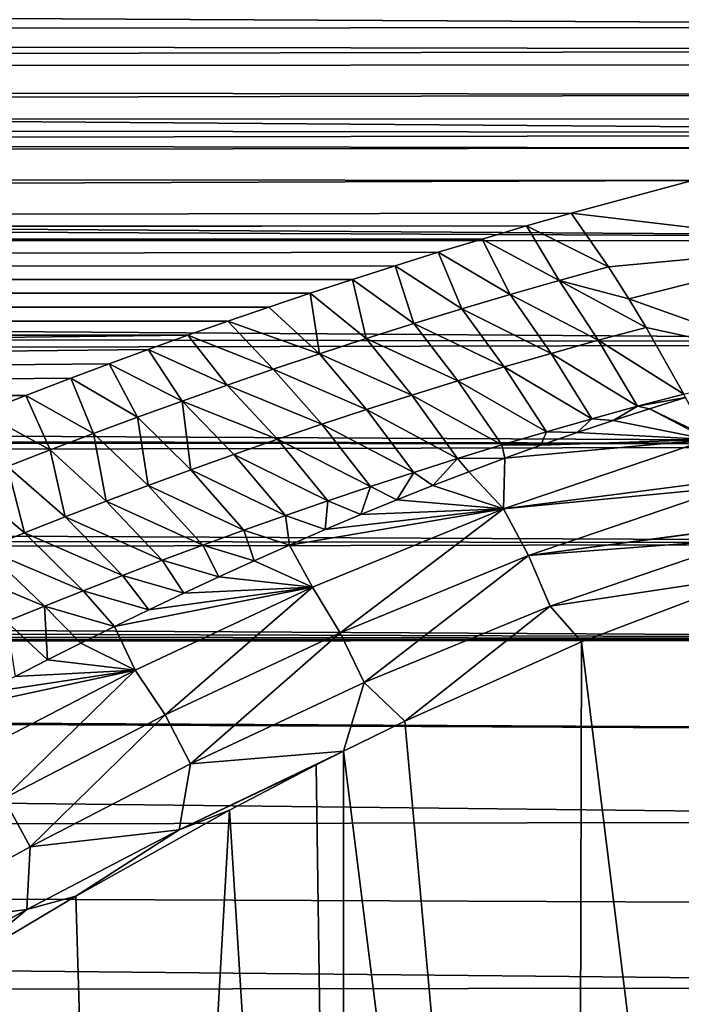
# Model space of a CAD drawing. Header units: millimetres. Extents: x -139 to 106, y -8 to 139.
# Tile 415 of 459: x 67.97 to 71.48, y 56.06 to 61.28. Entities that reach past the tile are written whole.
import ezdxf

# ---------------------------------------------------------------- set-up
doc = ezdxf.new("R2010")
doc.units = ezdxf.units.MM
doc.header["$LTSCALE"] = 53.842063
for name, color, linetype in [('12', 7, 'CONTINUOUS'), ('14', 7, 'CONTINUOUS'), ('15', 7, 'CONTINUOUS'), ('27', 7, 'CONTINUOUS'), ('4', 7, 'CONTINUOUS'), ('78', 7, 'CONTINUOUS')]:
    doc.layers.add(name, color=color, linetype=linetype)

msp = doc.modelspace()

# ---------------------------------------------------------------- linework, layer by layer
at = {"layer": '12', "color": 8, "linetype": 'CONTINUOUS'}
for points in [[(70.8963, 60.2573, 12.255), (72.3271, 60.0874, 12.1276), (71.5394, 60.4307, 12.4756), (70.8963, 60.2573, 12.255)], [(71.0938, 59.9719, 11.9201), (72.3271, 60.0874, 12.1276), (70.8963, 60.2573, 12.255), (71.0938, 59.9719, 11.9201)], [(71.2012, 59.8032, 11.7486), (72.3271, 60.0874, 12.1276), (71.0938, 59.9719, 11.9201), (71.2012, 59.8032, 11.7486)], [(72.3271, 60.0874, 12.1276), (71.2012, 59.8032, 11.7486), (72.1524, 59.4636, 11.5569), (72.3271, 60.0874, 12.1276)], [(71.2012, 59.8032, 11.7486), (71.2936, 59.6504, 11.6071), (72.1524, 59.4636, 11.5569), (71.2012, 59.8032, 11.7486)], [(71.2936, 59.6504, 11.6071), (71.4923, 59.2968, 11.3217), (72.1524, 59.4636, 11.5569), (71.2936, 59.6504, 11.6071)]]:
    msp.add_3dface(points, dxfattribs=at)
at = {"layer": '14', "color": 8, "linetype": 'CONTINUOUS'}
for points in [[(71.6147, 59.073, 11.1898), (71.5018, 59.279, 11.3087), (71.3104, 59.2197, 11.2274), (71.6147, 59.073, 11.1898)], [(71.1188, 59.1577, 11.1424), (71.6223, 59.0576, 11.1829), (71.3104, 59.2197, 11.2274), (71.1188, 59.1577, 11.1424)], [(71.6223, 59.0576, 11.1829), (71.6147, 59.073, 11.1898), (71.3104, 59.2197, 11.2274), (71.6223, 59.0576, 11.1829)], [(70.9271, 59.0934, 11.0535), (71.6223, 59.0576, 11.1829), (71.1188, 59.1577, 11.1424), (70.9271, 59.0934, 11.0535)], [(71.7198, 58.8403, 11.1091), (71.6223, 59.0576, 11.1829), (70.5375, 58.6888, 10.6702), (71.7198, 58.8403, 11.1091)], [(70.5375, 58.6888, 10.6702), (71.6223, 59.0576, 11.1829), (70.5441, 58.9575, 10.8637), (70.5375, 58.6888, 10.6702)], [(70.5441, 58.9575, 10.8637), (71.6223, 59.0576, 11.1829), (70.7355, 59.0266, 10.9606), (70.5441, 58.9575, 10.8637)], [(70.7355, 59.0266, 10.9606), (71.6223, 59.0576, 11.1829), (70.9271, 59.0934, 11.0535), (70.7355, 59.0266, 10.9606)], [(70.3529, 58.8861, 10.7627), (70.5375, 58.6888, 10.6702), (70.5441, 58.9575, 10.8637), (70.3529, 58.8861, 10.7627)], [(70.162, 58.8124, 10.6575), (70.5375, 58.6888, 10.6702), (70.3529, 58.8861, 10.7627), (70.162, 58.8124, 10.6575)], [(71.7346, 58.8036, 11.1006), (71.7198, 58.8403, 11.1091), (70.5375, 58.6888, 10.6702), (71.7346, 58.8036, 11.1006)], [(69.9715, 58.7367, 10.5481), (70.5375, 58.6888, 10.6702), (70.162, 58.8124, 10.6575), (69.9715, 58.7367, 10.5481)], [(71.7346, 58.8036, 11.1006), (70.5375, 58.6888, 10.6702), (70.6697, 58.4416, 10.5971), (71.7346, 58.8036, 11.1006)], [(71.8109, 58.5943, 11.0717), (71.7346, 58.8036, 11.1006), (70.6697, 58.4416, 10.5971), (71.8109, 58.5943, 11.0717)], [(69.7814, 58.6588, 10.4345), (70.5375, 58.6888, 10.6702), (69.9715, 58.7367, 10.5481), (69.7814, 58.6588, 10.4345)], [(69.5244, 58.2737, 10.0647), (70.5375, 58.6888, 10.6702), (69.4031, 58.4973, 10.1941), (69.5244, 58.2737, 10.0647)], [(69.4031, 58.4973, 10.1941), (70.5375, 58.6888, 10.6702), (69.592, 58.579, 10.3164), (69.4031, 58.4973, 10.1941)], [(70.5375, 58.6888, 10.6702), (69.5244, 58.2737, 10.0647), (69.6719, 58.0323, 10.0017), (70.5375, 58.6888, 10.6702)], [(69.592, 58.579, 10.3164), (70.5375, 58.6888, 10.6702), (69.7814, 58.6588, 10.4345), (69.592, 58.579, 10.3164)], [(70.5375, 58.6888, 10.6702), (69.6719, 58.0323, 10.0017), (70.6697, 58.4416, 10.5971), (70.5375, 58.6888, 10.6702)], [(71.8118, 58.5917, 11.0715), (71.8109, 58.5943, 11.0717), (70.6697, 58.4416, 10.5971), (71.8118, 58.5917, 11.0715)], [(71.8318, 58.5298, 11.0691), (71.8118, 58.5917, 11.0715), (70.6697, 58.4416, 10.5971), (71.8318, 58.5298, 11.0691)], [(70.7839, 58.1732, 10.5733), (71.8318, 58.5298, 11.0691), (70.6697, 58.4416, 10.5971), (70.7839, 58.1732, 10.5733)], [(71.8866, 58.34, 11.0777), (71.8318, 58.5298, 11.0691), (70.7839, 58.1732, 10.5733), (71.8866, 58.34, 11.0777)], [(69.2149, 58.4137, 10.0671), (69.5244, 58.2737, 10.0647), (69.4031, 58.4973, 10.1941), (69.2149, 58.4137, 10.0671)], [(69.6719, 58.0323, 10.0017), (69.7981, 57.7688, 9.9863), (70.6697, 58.4416, 10.5971), (69.6719, 58.0323, 10.0017)], [(69.7981, 57.7688, 9.9863), (70.7839, 58.1732, 10.5733), (70.6697, 58.4416, 10.5971), (69.7981, 57.7688, 9.9863)], [(69.0276, 58.3284, 9.9357), (69.5244, 58.2737, 10.0647), (69.2149, 58.4137, 10.0671), (69.0276, 58.3284, 9.9357)], [(68.842, 58.242, 9.8003), (69.5244, 58.2737, 10.0647), (69.0276, 58.3284, 9.9357), (68.842, 58.242, 9.8003)], [(70.951, 57.984, 10.6399), (71.8866, 58.34, 11.0777), (70.7839, 58.1732, 10.5733), (70.951, 57.984, 10.6399)], [(68.5856, 57.8331, 9.3736), (69.5244, 58.2737, 10.0647), (68.4759, 58.0657, 9.5172), (68.5856, 57.8331, 9.3736)], [(68.4759, 58.0657, 9.5172), (69.5244, 58.2737, 10.0647), (68.6578, 58.1542, 9.6606), (68.4759, 58.0657, 9.5172)], [(69.5244, 58.2737, 10.0647), (68.5856, 57.8331, 9.3736), (68.7443, 57.5964, 9.3209), (69.5244, 58.2737, 10.0647)], [(68.6578, 58.1542, 9.6606), (69.5244, 58.2737, 10.0647), (68.842, 58.242, 9.8003), (68.6578, 58.1542, 9.6606)], [(69.5244, 58.2737, 10.0647), (68.7443, 57.5964, 9.3209), (69.6719, 58.0323, 10.0017), (69.5244, 58.2737, 10.0647)], [(69.7981, 57.7688, 9.9863), (70.0134, 57.5642, 10.0958), (70.7839, 58.1732, 10.5733), (69.7981, 57.7688, 9.9863)], [(70.0134, 57.5642, 10.0958), (70.951, 57.984, 10.6399), (70.7839, 58.1732, 10.5733), (70.0134, 57.5642, 10.0958)], [(68.2969, 57.977, 9.3706), (68.5856, 57.8331, 9.3736), (68.4759, 58.0657, 9.5172), (68.2969, 57.977, 9.3706)], [(68.7443, 57.5964, 9.3209), (68.8786, 57.3366, 9.3138), (69.6719, 58.0323, 10.0017), (68.7443, 57.5964, 9.3209)], [(68.8786, 57.3366, 9.3138), (69.7981, 57.7688, 9.9863), (69.6719, 58.0323, 10.0017), (68.8786, 57.3366, 9.3138)], [(68.1205, 57.888, 9.2206), (68.5856, 57.8331, 9.3736), (68.2969, 57.977, 9.3706), (68.1205, 57.888, 9.2206)], [(67.9478, 57.7994, 9.0681), (68.5856, 57.8331, 9.3736), (68.1205, 57.888, 9.2206), (67.9478, 57.7994, 9.0681)], [(67.7223, 57.3873, 8.6027), (68.5856, 57.8331, 9.3736), (67.6135, 57.624, 8.7564), (67.7223, 57.3873, 8.6027)], [(67.6135, 57.624, 8.7564), (68.5856, 57.8331, 9.3736), (67.7787, 57.7113, 8.9133), (67.6135, 57.624, 8.7564)], [(68.5856, 57.8331, 9.3736), (67.7223, 57.3873, 8.6027), (67.8889, 57.1541, 8.5597), (68.5856, 57.8331, 9.3736)], [(67.7787, 57.7113, 8.9133), (68.5856, 57.8331, 9.3736), (67.9478, 57.7994, 9.0681), (67.7787, 57.7113, 8.9133)], [(68.5856, 57.8331, 9.3736), (67.8889, 57.1541, 8.5597), (68.7443, 57.5964, 9.3209), (68.5856, 57.8331, 9.3736)], [(68.8786, 57.3366, 9.3138), (69.6884, 57.405, 9.8794), (69.7981, 57.7688, 9.9863), (68.8786, 57.3366, 9.3138)], [(69.6884, 57.405, 9.8794), (70.0134, 57.5642, 10.0958), (69.7981, 57.7688, 9.9863), (69.6884, 57.405, 9.8794)], [(67.8889, 57.1541, 8.5597), (68.0278, 56.8966, 8.5596), (68.7443, 57.5964, 9.3209), (67.8889, 57.1541, 8.5597)], [(68.0278, 56.8966, 8.5596), (68.8786, 57.3366, 9.3138), (68.7443, 57.5964, 9.3209), (68.0278, 56.8966, 8.5596)], [(69.5443, 57.3321, 9.7784), (69.6884, 57.405, 9.8794), (68.8182, 56.9869, 9.2196), (69.5443, 57.3321, 9.7784)], [(68.8182, 56.9869, 9.2196), (69.6884, 57.405, 9.8794), (68.8786, 57.3366, 9.3138), (68.8182, 56.9869, 9.2196)], [(68.0278, 56.8966, 8.5596), (68.8182, 56.9869, 9.2196), (68.8786, 57.3366, 9.3138), (68.0278, 56.8966, 8.5596)], [(69.0853, 57.0917, 9.4352), (69.5443, 57.3321, 9.7784), (68.8182, 56.9869, 9.2196), (69.0853, 57.0917, 9.4352)], [(67.2486, 56.4692, 7.7265), (68.0278, 56.8966, 8.5596), (67.8889, 57.1541, 8.5597), (67.2486, 56.4692, 7.7265)], [(68.2706, 56.6356, 8.7337), (69.0853, 57.0917, 9.4352), (68.8182, 56.9869, 9.2196), (68.2706, 56.6356, 8.7337)], [(68.2706, 56.6356, 8.7337), (68.8182, 56.9869, 9.2196), (68.0108, 56.5646, 8.484), (68.2706, 56.6356, 8.7337)], [(68.0108, 56.5646, 8.484), (68.8182, 56.9869, 9.2196), (68.0278, 56.8966, 8.5596), (68.0108, 56.5646, 8.484)], [(67.2486, 56.4692, 7.7265), (68.0108, 56.5646, 8.484), (68.0278, 56.8966, 8.5596), (67.2486, 56.4692, 7.7265)], [(67.6526, 56.2679, 8.107), (68.2706, 56.6356, 8.7337), (68.0108, 56.5646, 8.484), (67.6526, 56.2679, 8.107)], [(67.2681, 56.1555, 7.6731), (68.0108, 56.5646, 8.484), (67.2486, 56.4692, 7.7265), (67.2681, 56.1555, 7.6731)], [(67.6526, 56.2679, 8.107), (68.0108, 56.5646, 8.484), (67.2681, 56.1555, 7.6731), (67.6526, 56.2679, 8.107)]]:
    msp.add_3dface(points, dxfattribs=at)
at = {"layer": '15', "color": 8, "linetype": 'CONTINUOUS'}
for points in [[(71.0938, 59.9719, 11.9201), (70.8963, 60.2573, 12.255), (70.6583, 60.1889, 12.1664), (71.0938, 59.9719, 11.9201)], [(70.4233, 60.1196, 12.0753), (70.8316, 59.9004, 11.8225), (70.6583, 60.1889, 12.1664), (70.4233, 60.1196, 12.0753)], [(70.8316, 59.9004, 11.8225), (71.0938, 59.9719, 11.9201), (70.6583, 60.1889, 12.1664), (70.8316, 59.9004, 11.8225)], [(70.1913, 60.0492, 11.9819), (70.5723, 59.826, 11.7203), (70.4233, 60.1196, 12.0753), (70.1913, 60.0492, 11.9819)], [(70.5723, 59.826, 11.7203), (70.8316, 59.9004, 11.8225), (70.4233, 60.1196, 12.0753), (70.5723, 59.826, 11.7203)], [(69.9622, 59.9779, 11.886), (70.3155, 59.7498, 11.6142), (70.1913, 60.0492, 11.9819), (69.9622, 59.9779, 11.886)], [(70.3155, 59.7498, 11.6142), (70.5723, 59.826, 11.7203), (70.1913, 60.0492, 11.9819), (70.3155, 59.7498, 11.6142)], [(69.736, 59.9057, 11.7877), (70.0614, 59.6719, 11.5042), (69.9622, 59.9779, 11.886), (69.736, 59.9057, 11.7877)], [(70.0614, 59.6719, 11.5042), (70.3155, 59.7498, 11.6142), (69.9622, 59.9779, 11.886), (70.0614, 59.6719, 11.5042)], [(71.2012, 59.8032, 11.7486), (71.0938, 59.9719, 11.9201), (70.8316, 59.9004, 11.8225), (71.2012, 59.8032, 11.7486)], [(69.513, 59.8327, 11.687), (69.81, 59.5924, 11.3903), (69.736, 59.9057, 11.7877), (69.513, 59.8327, 11.687)], [(69.81, 59.5924, 11.3903), (70.0614, 59.6719, 11.5042), (69.736, 59.9057, 11.7877), (69.81, 59.5924, 11.3903)], [(70.5723, 59.826, 11.7203), (71.0399, 59.5837, 11.5114), (70.8316, 59.9004, 11.8225), (70.5723, 59.826, 11.7203)], [(71.2936, 59.6504, 11.6071), (71.2012, 59.8032, 11.7486), (70.8316, 59.9004, 11.8225), (71.2936, 59.6504, 11.6071)], [(71.0399, 59.5837, 11.5114), (71.2936, 59.6504, 11.6071), (70.8316, 59.9004, 11.8225), (71.0399, 59.5837, 11.5114)], [(69.2932, 59.759, 11.5839), (69.5615, 59.5115, 11.2726), (69.513, 59.8327, 11.687), (69.2932, 59.759, 11.5839)], [(69.5615, 59.5115, 11.2726), (69.81, 59.5924, 11.3903), (69.513, 59.8327, 11.687), (69.5615, 59.5115, 11.2726)], [(70.3155, 59.7498, 11.6142), (70.7892, 59.5136, 11.4112), (70.5723, 59.826, 11.7203), (70.3155, 59.7498, 11.6142)], [(70.7892, 59.5136, 11.4112), (71.0399, 59.5837, 11.5114), (70.5723, 59.826, 11.7203), (70.7892, 59.5136, 11.4112)], [(69.0766, 59.6846, 11.4784), (69.5615, 59.5115, 11.2726), (69.2932, 59.759, 11.5839), (69.0766, 59.6846, 11.4784)], [(70.0614, 59.6719, 11.5042), (70.5409, 59.4416, 11.307), (70.3155, 59.7498, 11.6142), (70.0614, 59.6719, 11.5042)], [(70.5409, 59.4416, 11.307), (70.7892, 59.5136, 11.4112), (70.3155, 59.7498, 11.6142), (70.5409, 59.4416, 11.307)], [(68.8633, 59.6096, 11.3707), (69.3159, 59.4291, 11.1511), (69.0766, 59.6846, 11.4784), (68.8633, 59.6096, 11.3707)], [(69.3159, 59.4291, 11.1511), (69.5615, 59.5115, 11.2726), (69.0766, 59.6846, 11.4784), (69.3159, 59.4291, 11.1511)], [(69.81, 59.5924, 11.3903), (70.2952, 59.3678, 11.1988), (70.0614, 59.6719, 11.5042), (69.81, 59.5924, 11.3903)], [(70.2952, 59.3678, 11.1988), (70.5409, 59.4416, 11.307), (70.0614, 59.6719, 11.5042), (70.2952, 59.3678, 11.1988)], [(71.4923, 59.2968, 11.3217), (71.2936, 59.6504, 11.6071), (71.0399, 59.5837, 11.5114), (71.4923, 59.2968, 11.3217)], [(68.6534, 59.5342, 11.2608), (69.0732, 59.3456, 11.0257), (68.8633, 59.6096, 11.3707), (68.6534, 59.5342, 11.2608)], [(69.0732, 59.3456, 11.0257), (69.3159, 59.4291, 11.1511), (68.8633, 59.6096, 11.3707), (69.0732, 59.3456, 11.0257)], [(69.5615, 59.5115, 11.2726), (70.0521, 59.2925, 11.0868), (69.81, 59.5924, 11.3903), (69.5615, 59.5115, 11.2726)], [(70.0521, 59.2925, 11.0868), (70.2952, 59.3678, 11.1988), (69.81, 59.5924, 11.3903), (70.0521, 59.2925, 11.0868)], [(70.7892, 59.5136, 11.4112), (71.2478, 59.2328, 11.2274), (71.0399, 59.5837, 11.5114), (70.7892, 59.5136, 11.4112)], [(71.2478, 59.2328, 11.2274), (71.4923, 59.2968, 11.3217), (71.0399, 59.5837, 11.5114), (71.2478, 59.2328, 11.2274)], [(68.4468, 59.4584, 11.1487), (68.8337, 59.2609, 10.8966), (68.6534, 59.5342, 11.2608), (68.4468, 59.4584, 11.1487)], [(68.8337, 59.2609, 10.8966), (69.0732, 59.3456, 11.0257), (68.6534, 59.5342, 11.2608), (68.8337, 59.2609, 10.8966)], [(69.3159, 59.4291, 11.1511), (69.8117, 59.2156, 10.9709), (69.5615, 59.5115, 11.2726), (69.3159, 59.4291, 11.1511)], [(69.8117, 59.2156, 10.9709), (70.0521, 59.2925, 11.0868), (69.5615, 59.5115, 11.2726), (69.8117, 59.2156, 10.9709)], [(70.5409, 59.4416, 11.307), (71.0057, 59.1663, 11.1291), (70.7892, 59.5136, 11.4112), (70.5409, 59.4416, 11.307)], [(71.0057, 59.1663, 11.1291), (71.2478, 59.2328, 11.2274), (70.7892, 59.5136, 11.4112), (71.0057, 59.1663, 11.1291)], [(68.2437, 59.3823, 11.0345), (68.5974, 59.1752, 10.7636), (68.4468, 59.4584, 11.1487), (68.2437, 59.3823, 11.0345)], [(68.5974, 59.1752, 10.7636), (68.8337, 59.2609, 10.8966), (68.4468, 59.4584, 11.1487), (68.5974, 59.1752, 10.7636)], [(69.0732, 59.3456, 11.0257), (69.5742, 59.1374, 10.8511), (69.3159, 59.4291, 11.1511), (69.0732, 59.3456, 11.0257)], [(69.5742, 59.1374, 10.8511), (69.8117, 59.2156, 10.9709), (69.3159, 59.4291, 11.1511), (69.5742, 59.1374, 10.8511)], [(70.2952, 59.3678, 11.1988), (70.7659, 59.0979, 11.0268), (70.5409, 59.4416, 11.307), (70.2952, 59.3678, 11.1988)], [(70.7659, 59.0979, 11.0268), (71.0057, 59.1663, 11.1291), (70.5409, 59.4416, 11.307), (70.7659, 59.0979, 11.0268)], [(68.0045, 59.2908, 10.895), (68.3643, 59.0886, 10.6269), (68.2437, 59.3823, 11.0345), (68.0045, 59.2908, 10.895)], [(68.3643, 59.0886, 10.6269), (68.5974, 59.1752, 10.7636), (68.2437, 59.3823, 11.0345), (68.3643, 59.0886, 10.6269)], [(70.0521, 59.2925, 11.0868), (70.5285, 59.0278, 10.9205), (70.2952, 59.3678, 11.1988), (70.0521, 59.2925, 11.0868)], [(70.5285, 59.0278, 10.9205), (70.7659, 59.0979, 11.0268), (70.2952, 59.3678, 11.1988), (70.5285, 59.0278, 10.9205)], [(68.8337, 59.2609, 10.8966), (69.3396, 59.0579, 10.7276), (69.0732, 59.3456, 11.0257), (68.8337, 59.2609, 10.8966)], [(69.3396, 59.0579, 10.7276), (69.5742, 59.1374, 10.8511), (69.0732, 59.3456, 11.0257), (69.3396, 59.0579, 10.7276)], [(67.7704, 59.1991, 10.7525), (68.1345, 59.0012, 10.4864), (68.0045, 59.2908, 10.895), (67.7704, 59.1991, 10.7525)], [(68.1345, 59.0012, 10.4864), (68.3643, 59.0886, 10.6269), (68.0045, 59.2908, 10.895), (68.1345, 59.0012, 10.4864)], [(68.5974, 59.1752, 10.7636), (68.8794, 58.8957, 10.4691), (68.8337, 59.2609, 10.8966), (68.5974, 59.1752, 10.7636)], [(68.8794, 58.8957, 10.4691), (69.1079, 58.9773, 10.6002), (68.8337, 59.2609, 10.8966), (68.8794, 58.8957, 10.4691)], [(69.1079, 58.9773, 10.6002), (69.3396, 59.0579, 10.7276), (68.8337, 59.2609, 10.8966), (69.1079, 58.9773, 10.6002)], [(69.8117, 59.2156, 10.9709), (70.2937, 58.9559, 10.8104), (70.0521, 59.2925, 11.0868), (69.8117, 59.2156, 10.9709)], [(70.2937, 58.9559, 10.8104), (70.5285, 59.0278, 10.9205), (70.0521, 59.2925, 11.0868), (70.2937, 58.9559, 10.8104)], [(71.5018, 59.279, 11.3087), (71.4923, 59.2968, 11.3217), (71.2478, 59.2328, 11.2274), (71.5018, 59.279, 11.3087)], [(71.3104, 59.2197, 11.2274), (71.5018, 59.279, 11.3087), (71.2478, 59.2328, 11.2274), (71.3104, 59.2197, 11.2274)], [(69.5742, 59.1374, 10.8511), (70.0614, 58.8824, 10.6964), (69.8117, 59.2156, 10.9709), (69.5742, 59.1374, 10.8511)], [(70.0614, 58.8824, 10.6964), (70.2937, 58.9559, 10.8104), (69.8117, 59.2156, 10.9709), (70.0614, 58.8824, 10.6964)], [(71.0057, 59.1663, 11.1291), (71.1188, 59.1577, 11.1424), (71.2478, 59.2328, 11.2274), (71.0057, 59.1663, 11.1291)], [(71.1188, 59.1577, 11.1424), (71.3104, 59.2197, 11.2274), (71.2478, 59.2328, 11.2274), (71.1188, 59.1577, 11.1424)], [(67.9082, 58.9131, 10.3422), (68.1345, 59.0012, 10.4864), (67.7704, 59.1991, 10.7525), (67.9082, 58.9131, 10.3422)], [(68.3643, 59.0886, 10.6269), (68.654, 58.8132, 10.3343), (68.5974, 59.1752, 10.7636), (68.3643, 59.0886, 10.6269)], [(68.654, 58.8132, 10.3343), (68.8794, 58.8957, 10.4691), (68.5974, 59.1752, 10.7636), (68.654, 58.8132, 10.3343)], [(70.7659, 59.0979, 11.0268), (70.9271, 59.0934, 11.0535), (71.0057, 59.1663, 11.1291), (70.7659, 59.0979, 11.0268)], [(70.9271, 59.0934, 11.0535), (71.1188, 59.1577, 11.1424), (71.0057, 59.1663, 11.1291), (70.9271, 59.0934, 11.0535)], [(69.3396, 59.0579, 10.7276), (69.8319, 58.8076, 10.5785), (69.5742, 59.1374, 10.8511), (69.3396, 59.0579, 10.7276)], [(69.8319, 58.8076, 10.5785), (70.0614, 58.8824, 10.6964), (69.5742, 59.1374, 10.8511), (69.8319, 58.8076, 10.5785)], [(70.5285, 59.0278, 10.9205), (70.7355, 59.0266, 10.9606), (70.7659, 59.0979, 11.0268), (70.5285, 59.0278, 10.9205)], [(70.7355, 59.0266, 10.9606), (70.9271, 59.0934, 11.0535), (70.7659, 59.0979, 11.0268), (70.7355, 59.0266, 10.9606)], [(68.1345, 59.0012, 10.4864), (68.4319, 58.7299, 10.1958), (68.3643, 59.0886, 10.6269), (68.1345, 59.0012, 10.4864)], [(68.4319, 58.7299, 10.1958), (68.654, 58.8132, 10.3343), (68.3643, 59.0886, 10.6269), (68.4319, 58.7299, 10.1958)], [(69.1079, 58.9773, 10.6002), (69.6053, 58.7314, 10.4568), (69.3396, 59.0579, 10.7276), (69.1079, 58.9773, 10.6002)], [(69.6053, 58.7314, 10.4568), (69.8319, 58.8076, 10.5785), (69.3396, 59.0579, 10.7276), (69.6053, 58.7314, 10.4568)], [(67.9082, 58.9131, 10.3422), (68.2131, 58.6459, 10.0535), (68.1345, 59.0012, 10.4864), (67.9082, 58.9131, 10.3422)], [(68.2131, 58.6459, 10.0535), (68.4319, 58.7299, 10.1958), (68.1345, 59.0012, 10.4864), (68.2131, 58.6459, 10.0535)], [(70.2937, 58.9559, 10.8104), (70.5441, 58.9575, 10.8637), (70.5285, 59.0278, 10.9205), (70.2937, 58.9559, 10.8104)], [(70.5441, 58.9575, 10.8637), (70.7355, 59.0266, 10.9606), (70.5285, 59.0278, 10.9205), (70.5441, 58.9575, 10.8637)], [(68.8794, 58.8957, 10.4691), (69.3815, 58.6541, 10.3313), (69.1079, 58.9773, 10.6002), (68.8794, 58.8957, 10.4691)], [(69.3815, 58.6541, 10.3313), (69.6053, 58.7314, 10.4568), (69.1079, 58.9773, 10.6002), (69.3815, 58.6541, 10.3313)], [(70.0614, 58.8824, 10.6964), (70.162, 58.8124, 10.6575), (70.2937, 58.9559, 10.8104), (70.0614, 58.8824, 10.6964)], [(70.162, 58.8124, 10.6575), (70.3529, 58.8861, 10.7627), (70.2937, 58.9559, 10.8104), (70.162, 58.8124, 10.6575)], [(70.3529, 58.8861, 10.7627), (70.5441, 58.9575, 10.8637), (70.2937, 58.9559, 10.8104), (70.3529, 58.8861, 10.7627)], [(67.6854, 58.8245, 10.1942), (67.9976, 58.5615, 9.9077), (67.9082, 58.9131, 10.3422), (67.6854, 58.8245, 10.1942)], [(67.9976, 58.5615, 9.9077), (68.2131, 58.6459, 10.0535), (67.9082, 58.9131, 10.3422), (67.9976, 58.5615, 9.9077)], [(68.654, 58.8132, 10.3343), (69.1607, 58.5757, 10.2021), (68.8794, 58.8957, 10.4691), (68.654, 58.8132, 10.3343)], [(69.1607, 58.5757, 10.2021), (69.3815, 58.6541, 10.3313), (68.8794, 58.8957, 10.4691), (69.1607, 58.5757, 10.2021)], [(69.8319, 58.8076, 10.5785), (69.9715, 58.7367, 10.5481), (70.0614, 58.8824, 10.6964), (69.8319, 58.8076, 10.5785)], [(69.9715, 58.7367, 10.5481), (70.162, 58.8124, 10.6575), (70.0614, 58.8824, 10.6964), (69.9715, 58.7367, 10.5481)], [(67.7857, 58.4766, 9.7582), (67.9976, 58.5615, 9.9077), (67.6854, 58.8245, 10.1942), (67.7857, 58.4766, 9.7582)], [(68.4319, 58.7299, 10.1958), (68.943, 58.4965, 10.0692), (68.654, 58.8132, 10.3343), (68.4319, 58.7299, 10.1958)], [(68.943, 58.4965, 10.0692), (69.1607, 58.5757, 10.2021), (68.654, 58.8132, 10.3343), (68.943, 58.4965, 10.0692)], [(69.6053, 58.7314, 10.4568), (69.7814, 58.6588, 10.4345), (69.8319, 58.8076, 10.5785), (69.6053, 58.7314, 10.4568)], [(69.7814, 58.6588, 10.4345), (69.9715, 58.7367, 10.5481), (69.8319, 58.8076, 10.5785), (69.7814, 58.6588, 10.4345)], [(69.3815, 58.6541, 10.3313), (69.592, 58.579, 10.3164), (69.6053, 58.7314, 10.4568), (69.3815, 58.6541, 10.3313)], [(69.592, 58.579, 10.3164), (69.7814, 58.6588, 10.4345), (69.6053, 58.7314, 10.4568), (69.592, 58.579, 10.3164)], [(68.2131, 58.6459, 10.0535), (68.7284, 58.4164, 9.9326), (68.4319, 58.7299, 10.1958), (68.2131, 58.6459, 10.0535)], [(68.7284, 58.4164, 9.9326), (68.943, 58.4965, 10.0692), (68.4319, 58.7299, 10.1958), (68.7284, 58.4164, 9.9326)], [(67.9976, 58.5615, 9.9077), (68.5171, 58.3357, 9.7924), (68.2131, 58.6459, 10.0535), (67.9976, 58.5615, 9.9077)], [(68.5171, 58.3357, 9.7924), (68.7284, 58.4164, 9.9326), (68.2131, 58.6459, 10.0535), (68.5171, 58.3357, 9.7924)], [(69.1607, 58.5757, 10.2021), (69.4031, 58.4973, 10.1941), (69.3815, 58.6541, 10.3313), (69.1607, 58.5757, 10.2021)], [(69.4031, 58.4973, 10.1941), (69.592, 58.579, 10.3164), (69.3815, 58.6541, 10.3313), (69.4031, 58.4973, 10.1941)], [(68.943, 58.4965, 10.0692), (69.2149, 58.4137, 10.0671), (69.1607, 58.5757, 10.2021), (68.943, 58.4965, 10.0692)], [(69.2149, 58.4137, 10.0671), (69.4031, 58.4973, 10.1941), (69.1607, 58.5757, 10.2021), (69.2149, 58.4137, 10.0671)], [(67.7857, 58.4766, 9.7582), (68.3091, 58.2545, 9.6486), (67.9976, 58.5615, 9.9077), (67.7857, 58.4766, 9.7582)], [(68.3091, 58.2545, 9.6486), (68.5171, 58.3357, 9.7924), (67.9976, 58.5615, 9.9077), (68.3091, 58.2545, 9.6486)], [(67.5773, 58.3914, 9.6051), (68.1044, 58.1729, 9.5013), (67.7857, 58.4766, 9.7582), (67.5773, 58.3914, 9.6051)], [(68.1044, 58.1729, 9.5013), (68.3091, 58.2545, 9.6486), (67.7857, 58.4766, 9.7582), (68.1044, 58.1729, 9.5013)], [(68.7284, 58.4164, 9.9326), (69.0276, 58.3284, 9.9357), (68.943, 58.4965, 10.0692), (68.7284, 58.4164, 9.9326)], [(69.0276, 58.3284, 9.9357), (69.2149, 58.4137, 10.0671), (68.943, 58.4965, 10.0692), (69.0276, 58.3284, 9.9357)], [(67.9033, 58.091, 9.3504), (68.1044, 58.1729, 9.5013), (67.5773, 58.3914, 9.6051), (67.9033, 58.091, 9.3504)], [(68.5171, 58.3357, 9.7924), (68.842, 58.242, 9.8003), (68.7284, 58.4164, 9.9326), (68.5171, 58.3357, 9.7924)], [(68.842, 58.242, 9.8003), (69.0276, 58.3284, 9.9357), (68.7284, 58.4164, 9.9326), (68.842, 58.242, 9.8003)], [(68.3091, 58.2545, 9.6486), (68.6578, 58.1542, 9.6606), (68.5171, 58.3357, 9.7924), (68.3091, 58.2545, 9.6486)], [(68.6578, 58.1542, 9.6606), (68.842, 58.242, 9.8003), (68.5171, 58.3357, 9.7924), (68.6578, 58.1542, 9.6606)], [(68.1044, 58.1729, 9.5013), (68.4759, 58.0657, 9.5172), (68.3091, 58.2545, 9.6486), (68.1044, 58.1729, 9.5013)], [(68.4759, 58.0657, 9.5172), (68.6578, 58.1542, 9.6606), (68.3091, 58.2545, 9.6486), (68.4759, 58.0657, 9.5172)], [(67.9033, 58.091, 9.3504), (68.1205, 57.888, 9.2206), (68.1044, 58.1729, 9.5013), (67.9033, 58.091, 9.3504)], [(68.1205, 57.888, 9.2206), (68.2969, 57.977, 9.3706), (68.1044, 58.1729, 9.5013), (68.1205, 57.888, 9.2206)], [(68.2969, 57.977, 9.3706), (68.4759, 58.0657, 9.5172), (68.1044, 58.1729, 9.5013), (68.2969, 57.977, 9.3706)], [(67.9478, 57.7994, 9.0681), (68.1205, 57.888, 9.2206), (67.9033, 58.091, 9.3504), (67.9478, 57.7994, 9.0681)]]:
    msp.add_3dface(points, dxfattribs=at)
at = {"layer": '27', "color": 8, "linetype": 'CONTINUOUS'}
for points in [[(75.9342, 61.1218, 13.2954), (100.5, 61.8236, 14.0444), (6.3853, 61.2557, 13.4444), (75.9342, 61.1218, 13.2954)], [(6.3853, 61.2557, 13.4444), (100.5, 61.8236, 14.0444), (6.4919, 61.3153, 13.5097), (6.3853, 61.2557, 13.4444)], [(5.8325, 60.9679, 13.1203), (75.9342, 61.1218, 13.2954), (6.3853, 61.2557, 13.4444), (5.8325, 60.9679, 13.1203)], [(74.8094, 61.0478, 13.2118), (75.9342, 61.1218, 13.2954), (5.8325, 60.9679, 13.1203), (74.8094, 61.0478, 13.2118)], [(73.6138, 60.8857, 13.0252), (74.8094, 61.0478, 13.2118), (5.8325, 60.9679, 13.1203), (73.6138, 60.8857, 13.0252)], [(5.2812, 60.7141, 12.8225), (73.6138, 60.8857, 13.0252), (5.8325, 60.9679, 13.1203), (5.2812, 60.7141, 12.8225)], [(72.9354, 60.7584, 12.8754), (73.6138, 60.8857, 13.0252), (5.2812, 60.7141, 12.8225), (72.9354, 60.7584, 12.8754)], [(72.2309, 60.603, 12.6884), (72.9354, 60.7584, 12.8754), (5.2812, 60.7141, 12.8225), (72.2309, 60.603, 12.6884)], [(4.7374, 60.4936, 12.5539), (72.2309, 60.603, 12.6884), (5.2812, 60.7141, 12.8225), (4.7374, 60.4936, 12.5539)], [(71.5394, 60.4307, 12.4756), (72.2309, 60.603, 12.6884), (4.7374, 60.4936, 12.5539), (71.5394, 60.4307, 12.4756)], [(3.6897, 60.1458, 12.1099), (71.5394, 60.4307, 12.4756), (4.7374, 60.4936, 12.5539), (3.6897, 60.1458, 12.1099)], [(70.8963, 60.2573, 12.255), (71.5394, 60.4307, 12.4756), (3.6897, 60.1458, 12.1099), (70.8963, 60.2573, 12.255)], [(70.6583, 60.1889, 12.1664), (70.8963, 60.2573, 12.255), (3.6897, 60.1458, 12.1099), (70.6583, 60.1889, 12.1664)], [(70.4233, 60.1196, 12.0753), (70.6583, 60.1889, 12.1664), (3.6292, 60.1286, 12.0873), (70.4233, 60.1196, 12.0753)], [(3.6292, 60.1286, 12.0873), (70.6583, 60.1889, 12.1664), (3.6897, 60.1458, 12.1099), (3.6292, 60.1286, 12.0873)], [(2.7013, 59.904, 11.7854), (70.4233, 60.1196, 12.0753), (3.6292, 60.1286, 12.0873), (2.7013, 59.904, 11.7854)], [(70.1913, 60.0492, 11.9819), (70.4233, 60.1196, 12.0753), (2.7013, 59.904, 11.7854), (70.1913, 60.0492, 11.9819)], [(69.9622, 59.9779, 11.886), (70.1913, 60.0492, 11.9819), (2.7013, 59.904, 11.7854), (69.9622, 59.9779, 11.886)], [(69.736, 59.9057, 11.7877), (69.9622, 59.9779, 11.886), (2.7013, 59.904, 11.7854), (69.736, 59.9057, 11.7877)], [(1.7625, 59.7464, 11.5661), (69.513, 59.8327, 11.687), (2.7013, 59.904, 11.7854), (1.7625, 59.7464, 11.5661)], [(69.513, 59.8327, 11.687), (69.736, 59.9057, 11.7877), (2.7013, 59.904, 11.7854), (69.513, 59.8327, 11.687)], [(69.2932, 59.759, 11.5839), (69.513, 59.8327, 11.687), (1.7625, 59.7464, 11.5661), (69.2932, 59.759, 11.5839)], [(0.8635, 59.6587, 11.4414), (69.0766, 59.6846, 11.4784), (1.7625, 59.7464, 11.5661), (0.8635, 59.6587, 11.4414)], [(69.0766, 59.6846, 11.4784), (69.2932, 59.759, 11.5839), (1.7625, 59.7464, 11.5661), (69.0766, 59.6846, 11.4784)], [(68.8633, 59.6096, 11.3707), (69.0766, 59.6846, 11.4784), (0, 59.6311, 11.4017), (68.8633, 59.6096, 11.3707)], [(0, 59.6311, 11.4017), (69.0766, 59.6846, 11.4784), (0.8635, 59.6587, 11.4414), (0, 59.6311, 11.4017)], [(0, 58.7546, 10.0213), (68.8633, 59.6096, 11.3707), (0, 59.6311, 11.4017), (0, 58.7546, 10.0213)], [(68.6534, 59.5342, 11.2608), (68.8633, 59.6096, 11.3707), (0, 58.7546, 10.0213), (68.6534, 59.5342, 11.2608)], [(68.4468, 59.4584, 11.1487), (68.6534, 59.5342, 11.2608), (0, 58.7546, 10.0213), (68.4468, 59.4584, 11.1487)], [(68.2437, 59.3823, 11.0345), (68.4468, 59.4584, 11.1487), (0, 58.7546, 10.0213), (68.2437, 59.3823, 11.0345)], [(68.0045, 59.2908, 10.895), (68.2437, 59.3823, 11.0345), (0, 58.7546, 10.0213), (68.0045, 59.2908, 10.895)], [(67.7704, 59.1991, 10.7525), (68.0045, 59.2908, 10.895), (0, 58.7546, 10.0213), (67.7704, 59.1991, 10.7525)]]:
    msp.add_3dface(points, dxfattribs=at)
at = {"layer": '4', "color": 8, "linetype": 'CONTINUOUS'}
for points in [[(70.951, 57.984, 10.6399), (72.2447, 47.5379, 11.2202), (71.8866, 58.34, 11.0777), (70.951, 57.984, 10.6399)], [(70.0134, 57.5642, 10.0958), (70.9233, 47.5379, 10.6255), (70.951, 57.984, 10.6399), (70.0134, 57.5642, 10.0958)], [(70.9233, 47.5379, 10.6255), (72.2447, 47.5379, 11.2202), (70.951, 57.984, 10.6399), (70.9233, 47.5379, 10.6255)], [(69.6884, 57.405, 9.8794), (70.9233, 47.5379, 10.6255), (70.0134, 57.5642, 10.0958), (69.6884, 57.405, 9.8794)], [(69.5443, 57.3321, 9.7784), (69.6832, 47.5379, 9.8758), (69.6884, 57.405, 9.8794), (69.5443, 57.3321, 9.7784)], [(69.6832, 47.5379, 9.8758), (70.9233, 47.5379, 10.6255), (69.6884, 57.405, 9.8794), (69.6832, 47.5379, 9.8758)], [(69.0853, 57.0917, 9.4352), (69.6832, 47.5379, 9.8758), (69.5443, 57.3321, 9.7784), (69.0853, 57.0917, 9.4352)], [(68.2706, 56.6356, 8.7337), (68.5425, 47.5379, 8.9821), (69.0853, 57.0917, 9.4352), (68.2706, 56.6356, 8.7337)], [(68.5425, 47.5379, 8.9821), (69.6832, 47.5379, 9.8758), (69.0853, 57.0917, 9.4352), (68.5425, 47.5379, 8.9821)], [(67.6526, 56.2679, 8.107), (68.5425, 47.5379, 8.9821), (68.2706, 56.6356, 8.7337), (67.6526, 56.2679, 8.107)], [(67.5179, 47.5379, 7.9575), (68.5425, 47.5379, 8.9821), (67.6526, 56.2679, 8.107), (67.5179, 47.5379, 7.9575)]]:
    msp.add_3dface(points, dxfattribs=at)
at = {"layer": '78', "color": 8, "linetype": 'CONTINUOUS'}
for points in [[(76.5, 61.8192, -19.5136), (76.5, 61.245, -19.4108), (10.0152, 61.5803, -19.475), (76.5, 61.8192, -19.5136)], [(10.0152, 61.5803, -19.475), (76.5, 61.245, -19.4108), (9.5624, 61.1821, -19.3974), (10.0152, 61.5803, -19.475)], [(76.5, 61.245, -19.4108), (76.5, 60.6769, -19.2745), (9.5624, 61.1821, -19.3974), (76.5, 61.245, -19.4108)], [(9.5624, 61.1821, -19.3974), (76.5, 60.6769, -19.2745), (9.0758, 60.7941, -19.3055), (9.5624, 61.1821, -19.3974)], [(9.0758, 60.7941, -19.3055), (76.5, 60.6769, -19.2745), (8.7405, 60.5483, -19.2387), (9.0758, 60.7941, -19.3055)], [(76.5, 60.6769, -19.2745), (76.5, 60.1169, -19.1049), (8.7405, 60.5483, -19.2387), (76.5, 60.6769, -19.2745)], [(8.7405, 60.5483, -19.2387), (76.5, 60.1169, -19.1049), (8.5546, 60.419, -19.2008), (8.7405, 60.5483, -19.2387)], [(8.5546, 60.419, -19.2008), (76.5, 60.1169, -19.1049), (7.9983, 60.059, -19.0853), (8.5546, 60.419, -19.2008)], [(76.5, 60.1169, -19.1049), (76.5, 59.5668, -18.9025), (7.9983, 60.059, -19.0853), (76.5, 60.1169, -19.1049)], [(7.9983, 60.059, -19.0853), (76.5, 59.5668, -18.9025), (7.4065, 59.7165, -18.9613), (7.9983, 60.059, -19.0853)], [(7.4065, 59.7165, -18.9613), (76.5, 59.5668, -18.9025), (6.7809, 59.395, -18.8316), (7.4065, 59.7165, -18.9613)], [(76.5, 59.5668, -18.9025), (76.5, 59.0288, -18.6679), (6.7809, 59.395, -18.8316), (76.5, 59.5668, -18.9025)], [(6.7809, 59.395, -18.8316), (76.5, 59.0288, -18.6679), (6.2493, 59.1511, -18.7246), (6.7809, 59.395, -18.8316)], [(6.2493, 59.1511, -18.7246), (76.5, 59.0288, -18.6679), (6.1275, 59.0988, -18.7006), (6.2493, 59.1511, -18.7246)], [(6.1275, 59.0988, -18.7006), (76.5, 59.0288, -18.6679), (5.4537, 58.8322, -18.5725), (6.1275, 59.0988, -18.7006)], [(76.5, 59.0288, -18.6679), (76.5, 58.5046, -18.4016), (5.4537, 58.8322, -18.5725), (76.5, 59.0288, -18.6679)], [(5.4537, 58.8322, -18.5725), (76.5, 58.5046, -18.4016), (4.7681, 58.5982, -18.452), (5.4537, 58.8322, -18.5725)], [(4.7681, 58.5982, -18.452), (76.5, 58.5046, -18.4016), (4.0791, 58.3986, -18.343), (4.7681, 58.5982, -18.452)], [(76.5, 58.5046, -18.4016), (76.5, 57.9961, -18.1045), (4.0791, 58.3986, -18.343), (76.5, 58.5046, -18.4016)], [(4.0791, 58.3986, -18.343), (76.5, 57.9961, -18.1045), (3.3907, 58.2329, -18.2478), (4.0791, 58.3986, -18.343)], [(3.3907, 58.2329, -18.2478), (76.5, 57.9961, -18.1045), (2.704, 58.0998, -18.1684), (3.3907, 58.2329, -18.2478)], [(2.704, 58.0998, -18.1684), (76.5, 57.9961, -18.1045), (2.1104, 58.0099, -18.1131), (2.704, 58.0998, -18.1684)], [(2.1104, 58.0099, -18.1131), (76.5, 57.9961, -18.1045), (2.0201, 57.9982, -18.1058), (2.1104, 58.0099, -18.1131)], [(2.0201, 57.9982, -18.1058), (76.5, 57.9961, -18.1045), (1.3403, 57.9272, -18.0611), (2.0201, 57.9982, -18.1058)], [(76.5, 57.9961, -18.1045), (76.5, 57.505, -17.7772), (1.3403, 57.9272, -18.0611), (76.5, 57.9961, -18.1045)], [(1.3403, 57.9272, -18.0611), (76.5, 57.505, -17.7772), (0.6664, 57.8855, -18.0344), (1.3403, 57.9272, -18.0611)], [(76.5, 57.505, -17.7772), (0, 57.8722, -18.0258), (0.6664, 57.8855, -18.0344), (76.5, 57.505, -17.7772)], [(76.5, 57.505, -17.7772), (76.5, 57.033, -17.4207), (0, 57.8722, -18.0258), (76.5, 57.505, -17.7772)], [(0, 57.8722, -18.0258), (76.5, 57.033, -17.4207), (0, 56.9149, -17.3244), (0, 57.8722, -18.0258)], [(76.5, 57.033, -17.4207), (76.5, 56.582, -17.0361), (0, 56.9149, -17.3244), (76.5, 57.033, -17.4207)], [(76.5, 56.582, -17.0361), (76.5, 56.1539, -16.6248), (0, 56.9149, -17.3244), (76.5, 56.582, -17.0361)], [(76.5, 56.1539, -16.6248), (0, 56.0476, -16.5146), (0, 56.9149, -17.3244), (76.5, 56.1539, -16.6248)], [(76.5, 56.1539, -16.6248), (76.5, 55.7503, -16.188), (0, 56.0476, -16.5146), (76.5, 56.1539, -16.6248)]]:
    msp.add_3dface(points, dxfattribs=at)

doc.saveas('drawing.dxf')
